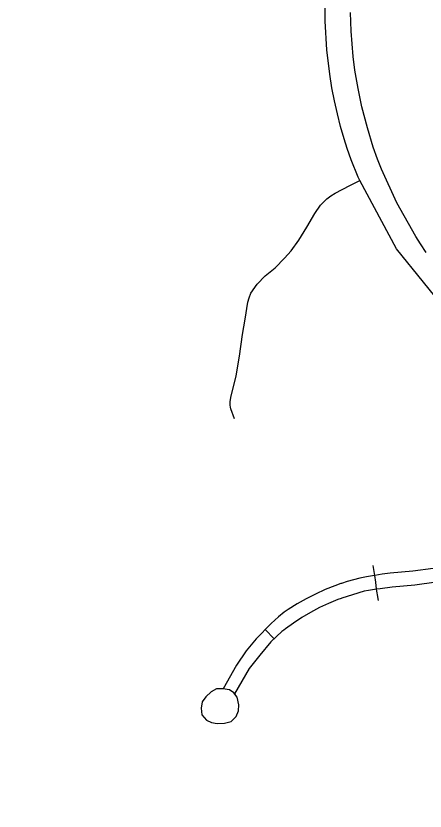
# Model space of a CAD drawing. Extents: x -19 to 366, y -4 to 359.
# Drawn here: x 143.458 to 143.718, y 193.292 to 193.798 of the extents above; entities that cross this region are included whole.
import ezdxf

# ---------------------------------------------------------------- set-up
doc = ezdxf.new("R2010")
doc.units = 0
for name, color, linetype in [('R_Striping', 7, 'Continuous'), ('R_Survey Control', 7, 'Continuous'), ('Sheet Fence', 7, 'Continuous')]:
    doc.layers.add(name, color=color, linetype=linetype)

msp = doc.modelspace()

# ---------------------------------------------------------------- linework, layer by layer
at = {"layer": 'R_Striping'}
for points in [[(143.67677, 193.69292), (143.67583, 193.69495), (143.67133, 193.70609), (143.66882, 193.71324), (143.66683, 193.71941), (143.66463, 193.72716), (143.66257, 193.73526), (143.66068, 193.7435), (143.65904, 193.75189), (143.65769, 193.76041), (143.65585, 193.7759), (143.65478, 193.79429), (143.65457, 193.81329), (143.6552, 193.82143), (143.65625, 193.83134), (143.67222, 193.94722), (143.67568, 193.96779), (143.67898, 193.98419), (143.67952, 193.98644)], [(143.71904, 193.64712), (143.7154, 193.65253), (143.71254, 193.65713), (143.7004, 193.67864), (143.69055, 193.70009), (143.68801, 193.70642), (143.68537, 193.71399), (143.68161, 193.72637), (143.67818, 193.73973), (143.67568, 193.75145), (143.67376, 193.76307), (143.67258, 193.77174), (143.67124, 193.78791), (143.671, 193.79984)], [(143.84087, 193.54039), (143.82302, 193.54647), (143.79484, 193.56048), (143.77237, 193.57463), (143.73443, 193.60688), (143.70015, 193.64928), (143.67677, 193.69292)], [(143.78496, 193.45703), (143.77358, 193.45272), (143.73646, 193.44767), (143.71065, 193.44417), (143.69619, 193.44301), (143.69114, 193.44233), (143.68638, 193.44157)], [(143.68638, 193.44157), (143.68603, 193.44395), (143.68529, 193.44788)], [(143.68638, 193.44157), (143.68612, 193.44153), (143.68111, 193.44059), (143.6768, 193.43968), (143.67275, 193.4387), (143.66874, 193.43758), (143.66513, 193.43642), (143.66477, 193.43631), (143.66098, 193.43494), (143.65478, 193.43246), (143.6487, 193.4297), (143.64275, 193.42667), (143.63695, 193.42337), (143.63131, 193.41982), (143.62875, 193.4181), (143.62507, 193.41514), (143.62044, 193.41089)], [(143.6875, 193.43271), (143.68697, 193.43713), (143.68638, 193.44157)], [(143.73757, 193.43886), (143.71179, 193.43536), (143.69743, 193.43412), (143.68986, 193.43307), (143.6875, 193.43271)], [(143.6875, 193.43271), (143.68229, 193.43192), (143.67951, 193.43148), (143.67226, 193.42909), (143.66541, 193.42699), (143.66496, 193.42685), (143.66278, 193.42621), (143.65686, 193.42375), (143.65109, 193.42102), (143.64545, 193.41802), (143.63994, 193.41475), (143.63459, 193.41123), (143.62945, 193.40746), (143.6285, 193.40673), (143.6273, 193.40584)], [(143.68871, 193.42567), (143.68805, 193.42926), (143.68792, 193.43047), (143.6875, 193.43271)], [(143.62044, 193.41089), (143.61082, 193.40112), (143.60461, 193.39347), (143.5984, 193.38439), (143.58984, 193.36941)], [(143.62224, 193.40116), (143.61663, 193.40701)], [(143.6273, 193.40584), (143.62013, 193.3992), (143.61321, 193.39084), (143.60652, 193.38224), (143.597, 193.36624)], [(143.59387, 193.36873), (143.5897, 193.36943), (143.5857, 193.36935), (143.58227, 193.36751), (143.57893, 193.36433), (143.57659, 193.36099), (143.57596, 193.35702), (143.57639, 193.3528), (143.57926, 193.34945), (143.5824, 193.34794), (143.58599, 193.34723), (143.59076, 193.34746), (143.59488, 193.34862), (143.59823, 193.35171), (143.59963, 193.35537), (143.59987, 193.3592), (143.59874, 193.36411), (143.59659, 193.36674), (143.59387, 193.36873)]]:
    msp.add_lwpolyline(points, dxfattribs=at)
at = {"layer": 'R_Survey Control'}
msp.add_lwpolyline([(143.59714, 193.54116), (143.59471, 193.5476), (143.59447, 193.54862), (143.59433, 193.54981), (143.59426, 193.55088), (143.59426, 193.55204), (143.59476, 193.55477), (143.59825, 193.56846), (143.60025, 193.58111), (143.60225, 193.59487), (143.6038, 193.60463), (143.60557, 193.6155), (143.60638, 193.61807), (143.60757, 193.62105), (143.61146, 193.62681), (143.61666, 193.63215), (143.62293, 193.63736), (143.62892, 193.64347), (143.63324, 193.64813), (143.63812, 193.65489), (143.64311, 193.66311), (143.64821, 193.67187), (143.65176, 193.67709), (143.65383, 193.67927), (143.65586, 193.68119), (143.65847, 193.68317), (143.66107, 193.68485), (143.6705, 193.68962), (143.67677, 193.69292)], dxfattribs=at)
at = {"layer": 'Sheet Fence'}
for points in [[(146.77834, 1.69699), (146.57878, 10.31313), (146.37852, 18.92942), (146.17757, 27.54584), (145.97591, 36.16241), (145.77356, 44.77911), (145.57052, 53.39596), (145.36679, 62.01295), (145.16236, 70.63008), (144.95724, 79.24735), (144.75142, 87.86477), (144.54492, 96.48232), (144.33773, 105.10002), (144.12986, 113.71787), (143.92129, 122.33585), (143.71204, 130.95398), (143.5021, 139.57225), (143.29148, 148.19067), (143.08018, 156.80923), (142.8682, 165.42794), (142.65553, 174.04679), (142.44218, 182.66579), (142.22816, 191.28493), (142.01345, 199.90421), (141.79807, 208.52365), (141.58202, 217.14322), (141.36528, 225.76295), (141.14788, 234.38282), (140.9298, 243.00284), (140.71105, 251.623), (140.49162, 260.24332), (140.27153, 268.86377), (140.05077, 277.48438), (139.82934, 286.10514), (139.60724, 294.72604), (139.38447, 303.34709), (139.16105, 311.96829), (138.93695, 320.58964), (138.7122, 329.21114), (138.48678, 337.83278), (138.2607, 346.45458)], [(0, 189.51617), (7.11214, 189.52059), (14.22427, 189.53386), (21.33637, 189.55597), (28.44845, 189.58693), (35.56048, 189.62672), (42.67245, 189.67537), (49.78436, 189.73285), (56.89619, 189.79918), (64.00793, 189.87436), (71.11958, 189.95838), (78.23111, 190.05124), (85.34253, 190.15294), (92.45381, 190.26349), (99.56495, 190.38288), (106.67593, 190.51112), (113.78675, 190.6482), (120.89739, 190.79412), (128.00785, 190.94888), (135.11811, 191.11248), (142.22816, 191.28493), (149.33799, 191.46621), (156.44759, 191.65634), (163.55694, 191.85531), (170.66605, 192.06312), (177.77489, 192.27977), (184.88345, 192.50526), (191.99173, 192.73959), (199.09971, 192.98276), (206.20739, 193.23477), (213.31474, 193.49561), (220.42177, 193.7653), (227.52845, 194.04382), (234.63479, 194.33118), (241.74076, 194.62738), (248.84635, 194.93241), (255.95157, 195.24628), (263.05638, 195.56898), (270.16079, 195.90052), (277.26478, 196.24089), (284.36834, 196.5901), (291.47147, 196.94814), (298.57414, 197.31501), (305.67635, 197.69072), (312.77809, 198.07525), (319.87934, 198.46862), (326.9801, 198.87082), (334.08035, 199.28185), (341.18009, 199.7017)]]:
    msp.add_spline(points, degree=3, dxfattribs=at)

doc.saveas('drawing.dxf')
